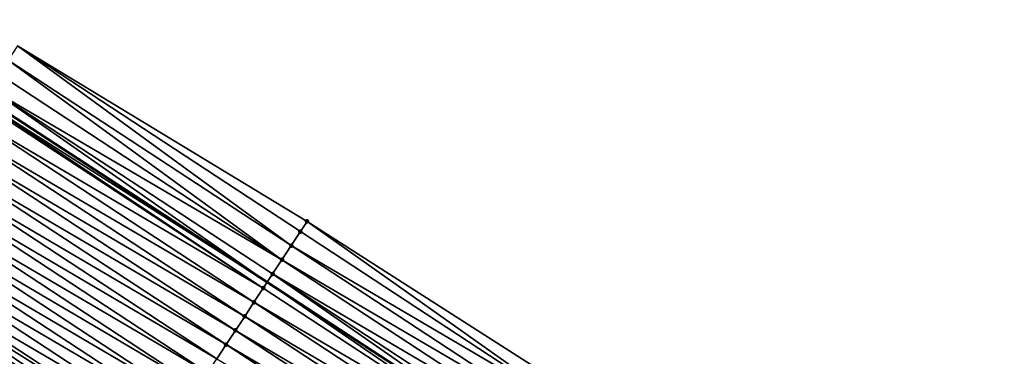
# Model space of a CAD drawing. Header units: feet. Extents: x 2017424 to 2024169, y 808042 to 818730.
# Tile 283 of 329: x 2022238 to 2022296, y 814618 to 814638. Entities that reach past the tile are written whole.
import ezdxf

# ---------------------------------------------------------------- set-up
doc = ezdxf.new("R2010")
doc.units = ezdxf.units.FT
doc.header["$MEASUREMENT"] = 0
for name, color, linetype, lineweight in [('EP_Travel Lane', 172, 'Continuous', 53), ('NB-Road Shots', 141, 'Continuous', 100), ('NB-Road X-Section', 40, 'Continuous', 13)]:
    doc.layers.add(name, color=color, linetype=linetype, lineweight=lineweight)
doc.layers.add('I-77-MM15-17_NB-Surface-BORDER', color=7, linetype='Continuous')
doc.layers.add('I-77-MM15-17_NB-Surface-TIN', color=7, linetype='Continuous')

msp = doc.modelspace()

# ---------------------------------------------------------------- linework, layer by layer
at = {"layer": 'EP_Travel Lane'}
msp.add_polyline3d([(2021950.970670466, 814819.0318520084, 256.9334546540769), (2021967.732492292, 814808.1415448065, 257.5989318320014), (2021984.49761248, 814797.2278446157, 258.2768970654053), (2022001.242438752, 814786.3128627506, 258.9653765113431), (2022017.98713762, 814775.3979639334, 259.6582331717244), (2022034.73115065, 814764.4835121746, 260.374647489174), (2022051.475021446, 814753.5691531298, 261.0959491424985), (2022068.218888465, 814742.6547965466, 261.8173790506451), (2022084.962960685, 814731.7403062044, 262.5317610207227), (2022101.706705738, 814720.8260291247, 263.257380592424), (2022118.450970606, 814709.9114132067, 263.9651455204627), (2022135.195427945, 814698.9966718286, 264.6662974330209), (2022151.961600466, 814688.0564899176, 265.4188347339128), (2022168.693784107, 814677.128610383, 266.2087784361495), (2022185.426256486, 814666.2005422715, 266.9890579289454), (2022202.158210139, 814655.2728129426, 267.786702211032), (2022218.89143638, 814644.3442524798, 268.5417458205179), (2022235.625468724, 814633.4151655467, 269.2698030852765), (2022252.36064787, 814622.4853296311, 269.9594734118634), (2022269.095142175, 814611.5559409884, 270.6720673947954), (2022285.82938041, 814600.6267195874, 271.3932336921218), (2022302.562836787, 814589.6980088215, 272.1405745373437), (2022319.226621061, 814578.8345948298, 273.0149157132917), (2022335.973671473, 814567.9339997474, 273.8663470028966)], dxfattribs=at)
at = {"layer": 'I-77-MM15-17_NB-Surface-BORDER', "color": 3, "linetype": 'Continuous', "lineweight": -3}
msp.add_polyline3d([(2022237.623702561, 814636.4566592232, 269.2539980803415), (2022254.723397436, 814626.0837380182, 269.9729211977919), (2022271.550867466, 814615.2969280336, 270.7011064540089), (2022288.274791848, 814604.3542853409, 271.4573932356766), (2022305.072292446, 814593.52550189, 272.2418651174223), (2022321.534481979, 814582.4204880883, 273.1220040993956), (2022338.076286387, 814571.2010054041, 273.9641638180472)], dxfattribs=at)
at = {"layer": 'I-77-MM15-17_NB-Surface-TIN', "color": 128, "linetype": 'Continuous', "lineweight": -3}
for points in [[(2022253.781013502, 814624.6486473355, 269.9696567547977), (2022237.623702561, 814636.4566592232, 269.2539980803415), (2022237.0744421, 814635.621007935, 269.2640829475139)], [(2022253.781013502, 814624.6486473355, 269.9696567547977), (2022254.329917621, 814625.4845326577, 269.9715208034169), (2022237.623702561, 814636.4566592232, 269.2539980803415)], [(2022254.329917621, 814625.4845326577, 269.9715208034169), (2022254.723397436, 814626.0837380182, 269.9729211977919), (2022237.623702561, 814636.4566592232, 269.2539980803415)], [(2022253.232130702, 814623.8127480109, 269.9670778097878), (2022237.0744421, 814635.621007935, 269.2640829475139), (2022236.525347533, 814634.7852476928, 269.2686050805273)], [(2022253.232130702, 814623.8127480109, 269.9670778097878), (2022253.781013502, 814624.6486473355, 269.9696567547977), (2022237.0744421, 814635.621007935, 269.2640829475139)], [(2022253.232130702, 814623.8127480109, 269.9670778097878), (2022236.525347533, 814634.7852476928, 269.2686050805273), (2022235.976418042, 814633.9493790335, 269.2675919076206)], [(2022235.976418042, 814633.9493790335, 269.2675919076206), (2022235.625468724, 814633.4151655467, 269.2698030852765), (2022252.36064787, 814622.4853296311, 269.9594734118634)], [(2022252.683303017, 814622.976812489, 269.9626507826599), (2022235.976418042, 814633.9493790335, 269.2675919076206), (2022252.36064787, 814622.4853296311, 269.9594734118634)], [(2022252.683303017, 814622.976812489, 269.9626507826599), (2022253.232130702, 814623.8127480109, 269.9670778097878), (2022235.976418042, 814633.9493790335, 269.2675919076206)], [(2022252.134504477, 814622.1408578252, 269.9572464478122), (2022235.427370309, 814633.1135880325, 269.2705436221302), (2022234.878459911, 814632.2777068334, 269.2688902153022)], [(2022252.134504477, 814622.1408578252, 269.9572464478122), (2022235.488298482, 814633.2063656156, 269.2706673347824), (2022235.427370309, 814633.1135880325, 269.2705436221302)], [(2022235.488298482, 814633.2063656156, 269.2706673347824), (2022252.36064787, 814622.4853296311, 269.9594734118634), (2022235.625468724, 814633.4151655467, 269.2698030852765)], [(2022252.134504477, 814622.1408578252, 269.9572464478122), (2022252.36064787, 814622.4853296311, 269.9594734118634), (2022235.488298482, 814633.2063656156, 269.2706673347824)], [(2022251.585714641, 814621.3048974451, 269.951550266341), (2022234.878459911, 814632.2777068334, 269.2688902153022), (2022234.329604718, 814631.4417893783, 269.2653857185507)], [(2022251.585714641, 814621.3048974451, 269.951550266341), (2022252.134504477, 814622.1408578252, 269.9572464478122), (2022234.878459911, 814632.2777068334, 269.2688902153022)], [(2022251.036990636, 814620.4688938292, 269.943646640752), (2022234.329604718, 814631.4417893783, 269.2653857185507), (2022233.780635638, 814630.6059467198, 269.2657000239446)], [(2022251.036990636, 814620.4688938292, 269.943646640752), (2022251.585714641, 814621.3048974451, 269.951550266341), (2022234.329604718, 814631.4417893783, 269.2653857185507)], [(2022250.488141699, 814619.6329722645, 269.9399322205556), (2022233.780635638, 814630.6059467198, 269.2657000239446), (2022233.231626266, 814629.770130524, 269.2673654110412)], [(2022250.488141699, 814619.6329722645, 269.9399322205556), (2022251.036990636, 814620.4688938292, 269.943646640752), (2022233.780635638, 814630.6059467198, 269.2657000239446)], [(2022249.939364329, 814618.7970036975, 269.9338180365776), (2022233.231626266, 814629.770130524, 269.2673654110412), (2022232.682806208, 814628.9341899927, 269.2626827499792)], [(2022249.939364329, 814618.7970036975, 269.9338180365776), (2022250.488141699, 814619.6329722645, 269.9399322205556), (2022233.231626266, 814629.770130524, 269.2673654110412)], [(2022249.390653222, 814617.9609916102, 269.9254819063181), (2022232.682806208, 814628.9341899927, 269.2626827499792), (2022232.133939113, 814628.0982803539, 269.2595773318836)], [(2022249.390653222, 814617.9609916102, 269.9254819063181), (2022249.939364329, 814618.7970036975, 269.9338180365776), (2022232.682806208, 814628.9341899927, 269.2626827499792)], [(2022248.842086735, 814617.1248845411, 269.9122964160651), (2022232.133939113, 814628.0982803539, 269.2595773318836), (2022231.585355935, 814627.2621842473, 269.2469516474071)], [(2022248.842086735, 814617.1248845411, 269.9122964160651), (2022249.390653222, 814617.9609916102, 269.9254819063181), (2022232.133939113, 814628.0982803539, 269.2595773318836)], [(2022248.293668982, 814616.288679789, 269.8941236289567), (2022231.585355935, 814627.2621842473, 269.2469516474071), (2022231.03667841, 814626.4261501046, 269.2374895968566)], [(2022248.293668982, 814616.288679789, 269.8941236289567), (2022248.842086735, 814617.1248845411, 269.9122964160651), (2022231.585355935, 814627.2621842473, 269.2469516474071)], [(2022247.745194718, 814615.45251215, 269.8778456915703), (2022231.03667841, 814626.4261501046, 269.2374895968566), (2022230.487819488, 814625.5902350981, 269.234110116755)], [(2022247.745194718, 814615.45251215, 269.8778456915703), (2022248.293668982, 814616.288679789, 269.8941236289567), (2022231.03667841, 814626.4261501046, 269.2374895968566)], [(2022271.035881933, 814614.5125707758, 270.6974492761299), (2022254.723397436, 814626.0837380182, 269.9729211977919), (2022254.329917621, 814625.4845326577, 269.9715208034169)], [(2022271.035881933, 814614.5125707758, 270.6974492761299), (2022271.550867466, 814615.2969280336, 270.7011064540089), (2022254.723397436, 814626.0837380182, 269.9729211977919)], [(2022247.196494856, 814614.616492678, 269.869132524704), (2022230.487819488, 814625.5902350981, 269.234110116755), (2022229.938885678, 814624.7543692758, 269.2332417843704)], [(2022247.196494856, 814614.616492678, 269.869132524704), (2022247.745194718, 814615.45251215, 269.8778456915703), (2022230.487819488, 814625.5902350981, 269.234110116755)], [(2022271.035881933, 814614.5125707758, 270.6974492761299), (2022254.329917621, 814625.4845326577, 269.9715208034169), (2022253.781013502, 814624.6486473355, 269.9696567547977)], [(2022246.647732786, 814613.780514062, 269.8625052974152), (2022229.938885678, 814624.7543692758, 269.2332417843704), (2022229.389964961, 814623.9184948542, 269.2319344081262)], [(2022246.647732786, 814613.780514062, 269.8625052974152), (2022247.196494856, 814614.616492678, 269.869132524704), (2022229.938885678, 814624.7543692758, 269.2332417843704)], [(2022270.487078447, 814613.6766193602, 270.6922108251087), (2022253.781013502, 814624.6486473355, 269.9696567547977), (2022253.232130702, 814623.8127480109, 269.9670778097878)], [(2022270.487078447, 814613.6766193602, 270.6922108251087), (2022271.035881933, 814614.5125707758, 270.6974492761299), (2022253.781013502, 814624.6486473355, 269.9696567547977)], [(2022246.09913233, 814612.944429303, 269.8504588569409), (2022229.389964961, 814623.9184948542, 269.2319344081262), (2022229.165872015, 814623.57725497, 269.2313984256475)], [(2022246.09913233, 814612.944429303, 269.8504588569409), (2022246.647732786, 814613.780514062, 269.8625052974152), (2022229.389964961, 814623.9184948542, 269.2319344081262)], [(2022269.938269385, 814612.8406716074, 270.687159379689), (2022253.232130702, 814623.8127480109, 269.9670778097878), (2022252.683303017, 814622.976812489, 269.9626507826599)], [(2022269.938269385, 814612.8406716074, 270.687159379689), (2022270.487078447, 814613.6766193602, 270.6922108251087), (2022253.232130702, 814623.8127480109, 269.9670778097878)], [(2022245.727287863, 814612.3779406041, 269.8455900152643), (2022229.165872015, 814623.57725497, 269.2313984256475), (2022228.847626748, 814623.0919918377, 269.2206084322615)], [(2022245.727287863, 814612.3779406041, 269.8455900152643), (2022246.09913233, 814612.944429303, 269.8504588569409), (2022229.165872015, 814623.57725497, 269.2313984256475)], [(2022245.550564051, 814612.1083234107, 269.8373334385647), (2022228.841349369, 814623.0824200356, 269.2203955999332), (2022228.292830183, 814622.2462819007, 269.205624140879)], [(2022228.841349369, 814623.0824200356, 269.2203955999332), (2022245.556837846, 814612.1178949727, 269.8376265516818), (2022228.847626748, 814623.0919918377, 269.2206084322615)], [(2022245.550564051, 814612.1083234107, 269.8373334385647), (2022245.556837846, 814612.1178949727, 269.8376265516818), (2022228.841349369, 814623.0824200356, 269.2203955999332)], [(2022245.727287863, 814612.3779406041, 269.8455900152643), (2022228.847626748, 814623.0919918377, 269.2206084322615), (2022245.556837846, 814612.1178949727, 269.8376265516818)], [(2022252.683303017, 814622.976812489, 269.9626507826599), (2022252.36064787, 814622.4853296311, 269.9594734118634), (2022269.095142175, 814611.5559409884, 270.6720673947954)], [(2022269.389615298, 814612.004622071, 270.6769112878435), (2022252.683303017, 814622.976812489, 269.9626507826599), (2022269.095142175, 814611.5559409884, 270.6720673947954)], [(2022269.389615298, 814612.004622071, 270.6769112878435), (2022269.938269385, 814612.8406716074, 270.687159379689), (2022252.683303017, 814622.976812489, 269.9626507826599)], [(2022245.002258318, 814611.2720450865, 269.8154043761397), (2022228.292830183, 814622.2462819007, 269.205624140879), (2022227.744719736, 814621.4098753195, 269.177146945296)], [(2022245.002258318, 814611.2720450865, 269.8154043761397), (2022245.550564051, 814612.1083234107, 269.8373334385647), (2022228.292830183, 814622.2462819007, 269.205624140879)], [(2022268.840924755, 814611.1685964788, 270.6678856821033), (2022252.134504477, 814622.1408578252, 269.9572464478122), (2022251.585714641, 814621.3048974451, 269.951550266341)], [(2022268.840924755, 814611.1685964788, 270.6678856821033), (2022252.36064787, 814622.4853296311, 269.9594734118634), (2022252.134504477, 814622.1408578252, 269.9572464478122)], [(2022268.840924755, 814611.1685964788, 270.6678856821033), (2022269.095142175, 814611.5559409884, 270.6720673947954), (2022252.36064787, 814622.4853296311, 269.9594734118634)], [(2022244.45389448, 814610.4358049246, 269.7954237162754), (2022227.744719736, 814621.4098753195, 269.177146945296), (2022227.196428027, 814620.5735877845, 269.1547477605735)], [(2022244.45389448, 814610.4358049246, 269.7954237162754), (2022245.002258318, 814611.2720450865, 269.8154043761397), (2022227.744719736, 814621.4098753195, 269.177146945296)], [(2022268.292333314, 814610.3325057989, 270.6555369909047), (2022251.585714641, 814621.3048974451, 269.951550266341), (2022251.036990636, 814620.4688938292, 269.943646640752)], [(2022268.292333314, 814610.3325057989, 270.6555369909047), (2022268.840924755, 814611.1685964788, 270.6678856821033), (2022251.585714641, 814621.3048974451, 269.951550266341)], [(2022243.905596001, 814609.599521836, 269.7732514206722), (2022227.196428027, 814620.5735877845, 269.1547477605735), (2022226.648002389, 814619.73738821, 269.1368394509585)], [(2022243.905596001, 814609.599521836, 269.7732514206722), (2022244.45389448, 814610.4358049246, 269.7954237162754), (2022227.196428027, 814620.5735877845, 269.1547477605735)], [(2022267.743768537, 814609.4963976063, 270.642294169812), (2022251.036990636, 814620.4688938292, 269.943646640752), (2022250.488141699, 814619.6329722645, 269.9399322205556)], [(2022267.743768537, 814609.4963976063, 270.642294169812), (2022268.292333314, 814610.3325057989, 270.6555369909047), (2022251.036990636, 814620.4688938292, 269.943646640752)], [(2022243.357249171, 814608.763270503, 269.752700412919), (2022226.648002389, 814619.73738821, 269.1368394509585), (2022226.099561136, 814618.9011988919, 269.1194547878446)], [(2022243.357249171, 814608.763270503, 269.752700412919), (2022243.905596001, 814609.599521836, 269.7732514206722), (2022226.648002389, 814619.73738821, 269.1368394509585)], [(2022267.195102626, 814608.6603558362, 270.6324425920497), (2022250.488141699, 814619.6329722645, 269.9399322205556), (2022249.939364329, 814618.7970036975, 269.9338180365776)], [(2022267.195102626, 814608.6603558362, 270.6324425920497), (2022267.743768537, 814609.4963976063, 270.642294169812), (2022250.488141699, 814619.6329722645, 269.9399322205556)], [(2022242.808835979, 814607.927062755, 269.7343746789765), (2022226.099561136, 814618.9011988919, 269.1194547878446), (2022225.551065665, 814618.0650451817, 269.1038881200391)], [(2022242.808835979, 814607.927062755, 269.7343746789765), (2022243.357249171, 814608.763270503, 269.752700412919), (2022226.099561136, 814618.9011988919, 269.1194547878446)], [(2022266.646369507, 814607.8243582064, 270.6248446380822), (2022249.939364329, 814618.7970036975, 269.9338180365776), (2022249.390653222, 814617.9609916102, 269.9254819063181)], [(2022266.646369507, 814607.8243582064, 270.6248446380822), (2022267.195102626, 814608.6603558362, 270.6324425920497), (2022249.939364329, 814618.7970036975, 269.9338180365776)]]:
    msp.add_3dface(points, dxfattribs=at)
at = {"layer": 'NB-Road Shots', "lineweight": 100}
for p in [(2022254.723397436, 814626.0837380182, 269.9729211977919), (2022254.329917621, 814625.4845326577, 269.9715208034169), (2022253.781013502, 814624.6486473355, 269.9696567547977), (2022253.232130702, 814623.8127480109, 269.9670778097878), (2022252.683303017, 814622.976812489, 269.9626507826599), (2022252.134504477, 814622.1408578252, 269.9572464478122), (2022251.585714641, 814621.3048974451, 269.951550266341), (2022251.036990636, 814620.4688938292, 269.943646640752), (2022250.488141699, 814619.6329722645, 269.9399322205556), (2022249.939364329, 814618.7970036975, 269.9338180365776)]:
    msp.add_point(p, dxfattribs=at)
at = {"layer": 'NB-Road X-Section', "extrusion": (0.8353173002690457, -0.548610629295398, 0.03565649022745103), "elevation": 1242321.453851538, "flags": 128}
msp.add_lwpolyline([(1791040.610858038, -44054.86411768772), (1791039.894008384, -44054.86551897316), (1791038.894008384, -44054.86738420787), (1791037.894008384, -44054.86996479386), (1791036.894008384, -44054.87439463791), (1791035.894008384, -44054.87980241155), (1791034.894008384, -44054.88550221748), (1791033.894008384, -44054.89341087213), (1791032.894008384, -44054.89712765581), (1791031.894008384, -44054.90324573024), (1791030.894008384, -44054.91158716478), (1791029.894008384, -44054.92478104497), (1791028.894008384, -44054.9429653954), (1791027.894008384, -44054.95925369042), (1791026.894008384, -44054.96797240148), (1791025.894008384, -44054.97460384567), (1791024.894008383, -44054.9866579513), (1791024.216381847, -44054.99152989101), (1791023.894008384, -44054.99979172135), (1791022.894008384, -44055.02173473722), (1791021.894008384, -44055.04172811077), (1791020.894008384, -44055.06391451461), (1791019.894008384, -44055.08447859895), (1791018.894008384, -44055.10281599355), (1791017.894008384, -44055.12303491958), (1791016.894008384, -44055.14695035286), (1791015.894008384, -44055.17707326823), (1791014.894008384, -44055.20395697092), (1791013.894008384, -44055.22530020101), (1791012.894008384, -44055.24696305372), (1791011.894008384, -44055.2699037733), (1791010.894008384, -44055.30936065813), (1791010.68371518, -44055.32002022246), (1791009.894008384, -44055.35955726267)], dxfattribs=at)

doc.saveas('drawing.dxf')
